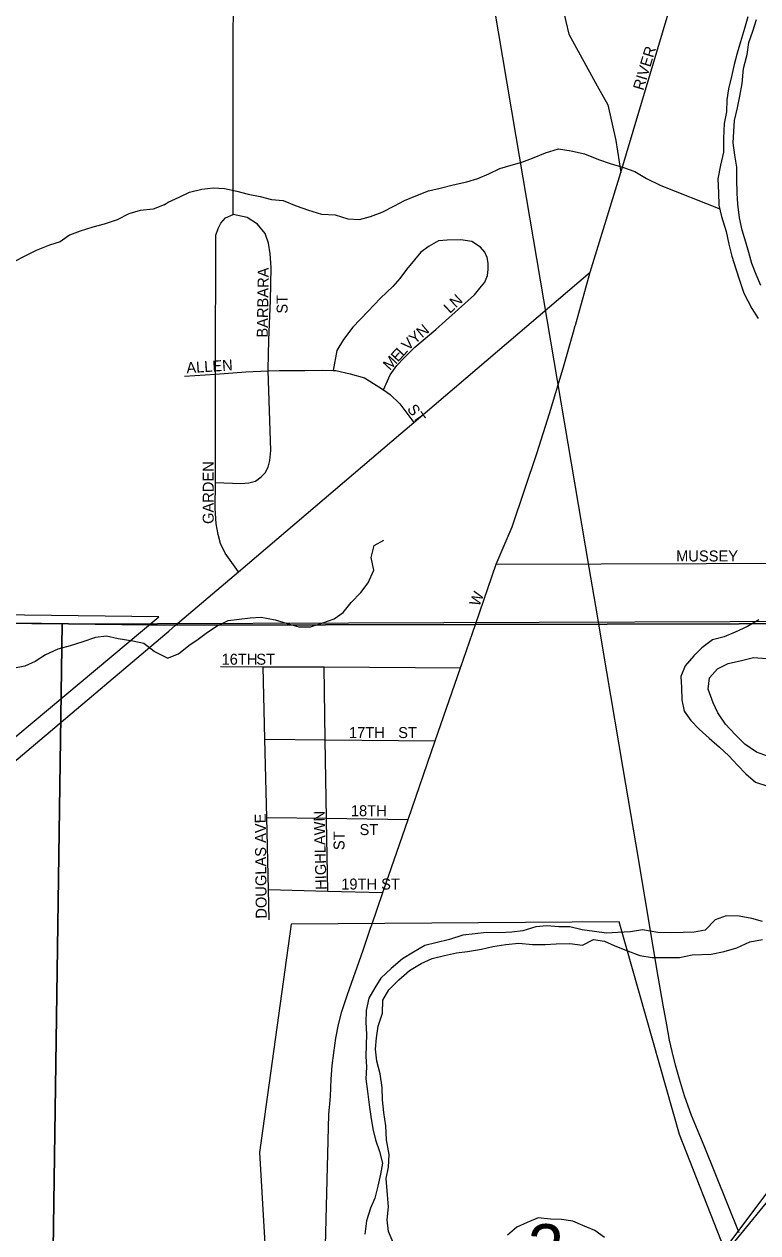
# Model space of a CAD drawing. Extents: x 1857828 to 2277390, y 930619 to 1324581.
# Drawn here: x 2070869 to 2074214, y 1218547 to 1224059 of the extents above; entities that cross this region are included whole.
import ezdxf

# ---------------------------------------------------------------- set-up
doc = ezdxf.new("R2010")
doc.units = 0
for name, color, linetype in [('GM_X_City_Street', 7, 'Continuous'), ('GM_X_City_Street_Text', 7, 'Continuous'), ('GM_X_Corporation', 7, 'Continuous'), ('GM_X_County_Road', 7, 'Continuous'), ('GM_X_Major_River', 7, 'Continuous'), ('GM_X_Minor_River', 7, 'Continuous'), ('GM_X_Rail_Line', 7, 'Continuous'), ('GM_X_Section', 7, 'Continuous'), ('GM_X_Section_Text', 7, 'Continuous'), ('GM_X_Township', 7, 'Continuous')]:
    doc.layers.add(name, color=color, linetype=linetype)

msp = doc.modelspace()

# ---------------------------------------------------------------- linework, layer by layer
at = {"layer": 'GM_X_City_Street'}
for points in [[(2073387.7, 1226080.6), (2073357.8, 1225996.6), (2073328.3, 1225906.7), (2073318.6, 1225840.5), (2073312.6, 1225764.7), (2073311.4, 1225456.7), (2073318.9, 1224943.8), (2073314.7, 1224392.7), (2073316.1, 1224283.8), (2073317.4, 1224205.7), (2073320.3, 1224152.7), (2073338.4, 1224071.7), (2073352.3, 1224013.1), (2073482.1, 1223778.7), (2073529.7, 1223691.9), (2073567.2, 1223528.9), (2073590.2, 1223382.6)], [(2071821.8, 1223210.7), (2071821.8, 1223211.9), (2071823.3, 1224925.6), (2071825.5, 1225346.7), (2071833.7, 1225386.8)], [(2073590.2, 1223382.6), (2073886.9, 1224382.9), (2073893.5, 1224407.5)], [(2073382.3, 1222686.8), (2073449, 1222927.6), (2073590.2, 1223382.6)], [(2071845.9, 1221561.7), (2071785.5, 1221647.3), (2071763.7, 1221691.6), (2071753.9, 1221731.7), (2071744.2, 1221779.9), (2071740.5, 1221852.1), (2071740.8, 1221968.4), (2071741.9, 1222463.8), (2071743.3, 1223097.3), (2071753.5, 1223127.3), (2071765.6, 1223151.3), (2071787.8, 1223175.3), (2071821.8, 1223191.2), (2071821.8, 1223210.7)], [(2071740.8, 1221968.4), (2071857.2, 1221963.8), (2071893.3, 1221967.7), (2071923.3, 1221975.5), (2071949.4, 1221995.5), (2071967.5, 1222013.4), (2071981.7, 1222039.5), (2071989.9, 1222069.5), (2071994.1, 1222115.6), (2071982.3, 1222477.9), (2071982.1, 1222484.6), (2071984.8, 1222618.9), (2071991.8, 1222799.4), (2071994.6, 1222949.7), (2071991, 1223011.9), (2071983.2, 1223060.1), (2071967.4, 1223104.2), (2071933.7, 1223146.5), (2071885.8, 1223176.8), (2071821.8, 1223191.2)], [(2072507.2, 1222391.2), (2072538.2, 1222459.9), (2072568.5, 1222501.9), (2072600.7, 1222535.8), (2072651, 1222585.7), (2072745.5, 1222667.5), (2072922.4, 1222825.1), (2072946.6, 1222855), (2072968.8, 1222883), (2072980.9, 1222913), (2072985.1, 1222941.1), (2072985.3, 1222969.1), (2072979.4, 1222995.3), (2072969.5, 1223019.4), (2072949.6, 1223041.5), (2072909.7, 1223067.8), (2072859.8, 1223076), (2072797.7, 1223074.3), (2072757.7, 1223070.5), (2072715.5, 1223046.6), (2072677.4, 1223018.7), (2072649.1, 1222984.8), (2072612.9, 1222940.8), (2072582.6, 1222898.9), (2072550.4, 1222862.9), (2072494.1, 1222809), (2072435.8, 1222749.2), (2072367.3, 1222677.3), (2072325, 1222621.3), (2072294.7, 1222571.3), (2072277.8, 1222479.6)], [(2072586.9, 1222193.1), (2072645.1, 1222242.6), (2073449, 1222927.6)], [(2072912.8, 1221281.8), (2072926.4, 1221321.4), (2073021.3, 1221596.5), (2073093.5, 1221766.3), (2073207.5, 1222105.4), (2073264.4, 1222283), (2073326.7, 1222490.8), (2073373.8, 1222656.2), (2073381.8, 1222685.3), (2073382.3, 1222686.8)], [(2071599.7, 1222454.3), (2071741.9, 1222463.8), (2071880, 1222473), (2071982.3, 1222477.9), (2072032.1, 1222480.3), (2072148.2, 1222479.8), (2072228.2, 1222481.4), (2072277.8, 1222479.6), (2072290.2, 1222479.1), (2072356.2, 1222464.8), (2072420.1, 1222446.4), (2072485.9, 1222406), (2072507.2, 1222391.2), (2072537.8, 1222369.7), (2072581.6, 1222327.4), (2072645.1, 1222242.6)], [(2071528.9, 1221291.6), (2071559.9, 1221318), (2071845.9, 1221561.7), (2072586.9, 1222193.1)], [(2073021.3, 1221596.5), (2074457.4, 1221601.7)], [(2069052.4, 1219197.5), (2071511.2, 1221276.5), (2071528.9, 1221291.6)], [(2072448.5, 1219936.3), (2072453.7, 1219951.5), (2072504.6, 1220098.9), (2072619.8, 1220432.8), (2072743.5, 1220791.2), (2072858.5, 1221124.5), (2072912.8, 1221281.8)], [(2071764.7, 1221130.1), (2071958.7, 1221129.1), (2072236.9, 1221127.7), (2072858.5, 1221124.5)], [(2071986.5, 1219974.1), (2071983.2, 1220112.3), (2071975.3, 1220441.4), (2071966.7, 1220798.1), (2071958.7, 1221129.1)], [(2072247.9, 1220437.7), (2072242.2, 1220795.7), (2072236.9, 1221127.7)], [(2074068.2, 1218457.8), (2074599.4, 1219108), (2074772.7, 1219317), (2074864.2, 1219427.4), (2074912.4, 1219485.7), (2075014.6, 1219572.1), (2075355.6, 1219825.3), (2075385.8, 1219853), (2075447.8, 1219909.7), (2075943.3, 1220508.5), (2076016.1, 1220601.3), (2076342.4, 1221016.8)], [(2071966.7, 1220798.1), (2072242.2, 1220795.7), (2072743.5, 1220791.2)], [(2071975.3, 1220441.4), (2072247.9, 1220437.7), (2072619.8, 1220432.8)], [(2072253.2, 1220105.4), (2072248, 1220428.2), (2072247.9, 1220437.7)], [(2071983.2, 1220112.3), (2072253.2, 1220105.4), (2072504.6, 1220098.9)]]:
    msp.add_lwpolyline(points, dxfattribs=at)
at = {"layer": 'GM_X_Corporation'}
for points in [[(2070261, 1220335.3), (2071482.7, 1221356.7), (2069767.4, 1221377.2)], [(2078516, 1215707.1), (2075296.1, 1215705), (2074628.7, 1217183.3), (2075179, 1217183.2), (2075179.2, 1218784.2), (2074295.6, 1218784.3), (2074061.6, 1218472.3), (2073856.7, 1218995.6), (2073581.4, 1219965.5), (2072086.1, 1219955.4), (2071941.6, 1218913.9), (2071982.7, 1218212.6), (2070858.7, 1218212.8)]]:
    msp.add_lwpolyline(points, dxfattribs=at)
at = {"layer": 'GM_X_County_Road'}
msp.add_lwpolyline([(2072238.2, 1218310.7), (2072258, 1219087.4), (2072265.6, 1219169.7), (2072269.1, 1219248), (2072272.8, 1219310.2), (2072280.5, 1219368.5), (2072290.2, 1219434.8), (2072301.9, 1219497), (2072317.5, 1219557.3), (2072343.2, 1219633.7), (2072414.1, 1219836.9), (2072448.5, 1219936.3)], dxfattribs=at)
at = {"layer": 'GM_X_Major_River'}
for points in [[(2074169.2, 1224092), (2074153.3, 1224039.7), (2074135.6, 1223979.3), (2074119.7, 1223927.1), (2074105.9, 1223874.8), (2074094.1, 1223820.5), (2074080.3, 1223764.2), (2074072.5, 1223714), (2074070.8, 1223659.7), (2074061, 1223605.5), (2074057.2, 1223539.2), (2074057.5, 1223474.9), (2074043.7, 1223416.6), (2074032, 1223354.3), (2074034.2, 1223290.1), (2074036.5, 1223233.8), (2074048.7, 1223181.7), (2074069.1, 1223113.5)], [(2074105.2, 1223569.5), (2074107, 1223619.8), (2074120.8, 1223678.1), (2074132.6, 1223730.3), (2074142.4, 1223788.6), (2074148.1, 1223856.9), (2074165.9, 1223921.3), (2074173.7, 1223975.5), (2074191.5, 1224027.8), (2074207.3, 1224080.1)], [(2074228.5, 1222867.3), (2074206.2, 1222917.4), (2074186, 1222967.5), (2074173.7, 1223017.6), (2074159.5, 1223065.8), (2074143.2, 1223119.9), (2074131, 1223176.1), (2074122.7, 1223238.3), (2074120.5, 1223288.5), (2074118.2, 1223350.7), (2074118, 1223406.9), (2074109.7, 1223461.1), (2074101.4, 1223517.3), (2074105.2, 1223569.5)], [(2071506.9, 1223235.4), (2071526.4, 1223247.8), (2071576.4, 1223270.1), (2071622.4, 1223292.4), (2071678.5, 1223306.8), (2071730.6, 1223313.1), (2071782.7, 1223309.3), (2071838.9, 1223297.5), (2071891.1, 1223283.7), (2071945.3, 1223273.9), (2071997.5, 1223260.1), (2072049.6, 1223254.4), (2072109.9, 1223230.6), (2072166.1, 1223210.7), (2072224.3, 1223192.9), (2072286.5, 1223189.2), (2072344.7, 1223171.4), (2072398.8, 1223167.7), (2072448.9, 1223182), (2072500.9, 1223202.3), (2072556.9, 1223230.7), (2072603, 1223255), (2072663, 1223279.4), (2072713, 1223299.7), (2072765.1, 1223312), (2072825.2, 1223326.4), (2072887.3, 1223340.7), (2072937.3, 1223355), (2072987.4, 1223377.4), (2073037.4, 1223401.7), (2073089.4, 1223416), (2073137.5, 1223430.3), (2073187.5, 1223448.6), (2073245.6, 1223473), (2073305.6, 1223491.4), (2073363.8, 1223481.6), (2073424, 1223467.8), (2073488.3, 1223442.1), (2073540.5, 1223424.2), (2073596.7, 1223406.4), (2073652.9, 1223386.6), (2073707.2, 1223354.8), (2073771.5, 1223322.9), (2074040.3, 1223217.6)], [(2074069.1, 1223113.5), (2074081.4, 1223055.3), (2074095.6, 1223001.2), (2074113.9, 1222943.1), (2074132.2, 1222886.9), (2074150.5, 1222832.8), (2074186.9, 1222762.7), (2074215.1, 1222716.6)], [(2071522.1, 1221168.4), (2071573.3, 1221187.7), (2071619.2, 1221226.1), (2071663.2, 1221254.4), (2071705.2, 1221286.8), (2071749.2, 1221315.1), (2071799.2, 1221339.4), (2071849.3, 1221345.7), (2071899.4, 1221351.9), (2071949.5, 1221354.2), (2072013.7, 1221342.5), (2072067.9, 1221326.6), (2072122.1, 1221310.9), (2072174.2, 1221311.1), (2072230.2, 1221329.4), (2072282.3, 1221347.8), (2072324.3, 1221376.1), (2072360.2, 1221422.5), (2072404.1, 1221466.8), (2072438, 1221511.2), (2072463.8, 1221569.6), (2072451.5, 1221627.7), (2072465.3, 1221682), (2072509.3, 1221706.3)], [(2074219, 1221343.1), (2074167, 1221312.7), (2074110.9, 1221286.3), (2074060.9, 1221266), (2074006.8, 1221251.7), (2073958.9, 1221215.3), (2073923, 1221179), (2073883.1, 1221132.6), (2073863.2, 1221084.3), (2073865.4, 1221034.1), (2073867.7, 1220977.9), (2073877.9, 1220925.8), (2073908.2, 1220883.8), (2073946.4, 1220843.8), (2073992.7, 1220803.8), (2074039, 1220761.9), (2074081.3, 1220721.9), (2074121.6, 1220679.9), (2074159.8, 1220640), (2074204.1, 1220602), (2074260.3, 1220584.2)], [(2074257.7, 1220720.8), (2074207.5, 1220738.6), (2074155.2, 1220776.5), (2074110.9, 1220820.5), (2074066.6, 1220866.4), (2074032.3, 1220918.5), (2074010.1, 1220964.6), (2073987.8, 1221026.7), (2073993.5, 1221078.9), (2074029.5, 1221119.3), (2074079.5, 1221143.6), (2074139.6, 1221158), (2074193.6, 1221170.3), (2074255.8, 1221166.6)], [(2074070.3, 1219992.9), (2074020.3, 1219974.6), (2073974.4, 1219928.2), (2073924.3, 1219917.9), (2073874.2, 1219917.7), (2073814.1, 1219915.4), (2073757.9, 1219917.1), (2073687.7, 1219928.8), (2073633.6, 1219920.5), (2073575.5, 1219916.2), (2073523.4, 1219914), (2073469.2, 1219921.8), (2073413, 1219929.5), (2073356.8, 1219943.3), (2073306.7, 1219943), (2073252.6, 1219946.8), (2073202.5, 1219942.5), (2073142.4, 1219924.2), (2073092.3, 1219917.9), (2073036.2, 1219915.6), (2072976, 1219917.3), (2072926, 1219911.1), (2072869.8, 1219904.8), (2072807.8, 1219884.4), (2072745.7, 1219870.1), (2072695.6, 1219857.8), (2072643.6, 1219827.4), (2072593.6, 1219797), (2072541.7, 1219752.6), (2072495.8, 1219708.2), (2072467.9, 1219663.9), (2072440, 1219617.6), (2072428.2, 1219561.3), (2072426.5, 1219507.1), (2072430.7, 1219452.8), (2072428.9, 1219402.6), (2072427.1, 1219352.4), (2072429.3, 1219302.2), (2072427.6, 1219250), (2072433.8, 1219191.8), (2072442.1, 1219131.6), (2072450.4, 1219077.4), (2072458.6, 1219021.2), (2072470.9, 1218971.1), (2072489.1, 1218919), (2072503.4, 1218864.8), (2072493.6, 1218814.6), (2072481.8, 1218760.3), (2072468, 1218706), (2072448.1, 1218659.7), (2072430.3, 1218601.4), (2072422.6, 1218541.1)], [(2074234.9, 1219967.6), (2074186.7, 1219981.4), (2074128.5, 1219991.2), (2074070.3, 1219992.9)], [(2072555.1, 1218495.6), (2072530.8, 1218553.7), (2072524.5, 1218605.9), (2072530.3, 1218666.1), (2072526.1, 1218720.3), (2072519.7, 1218794.6), (2072529.5, 1218846.9), (2072533.3, 1218905.1), (2072521, 1218971.3), (2072518.7, 1219035.6), (2072508.4, 1219095.8), (2072502.2, 1219154), (2072501.9, 1219210.2), (2072491.6, 1219272.4), (2072477.3, 1219330.6), (2072471.1, 1219384.8), (2072474.9, 1219437), (2072482.7, 1219489.2), (2072502.5, 1219549.6), (2072504.2, 1219607.8), (2072532.1, 1219656.1), (2072578, 1219700.6), (2072625.9, 1219743), (2072679.9, 1219775.3), (2072730, 1219797.7), (2072786, 1219812), (2072840.1, 1219824.3), (2072890.2, 1219830.6), (2072954.3, 1219840.9), (2073006.4, 1219853.2), (2073064.5, 1219861.6), (2073124.6, 1219867.9), (2073186.8, 1219862.1), (2073244.9, 1219862.4), (2073295, 1219864.7), (2073357.2, 1219867), (2073415.3, 1219859.2), (2073465.3, 1219885.6), (2073515.5, 1219877.8), (2073561.7, 1219855.9), (2073619.9, 1219834.1), (2073676.2, 1219812.3), (2073732.3, 1219802.5), (2073784.5, 1219802.8), (2073856.6, 1219803.1), (2073914.7, 1219815.5), (2074000.9, 1219817.9), (2074061, 1219830.2), (2074119.1, 1219846.6), (2074177.1, 1219875), (2074235.2, 1219885.3)], [(2073515.2, 1218526.3), (2073471, 1218558.2), (2073416.8, 1218580.1), (2073370.6, 1218599.9), (2073318.4, 1218607.7), (2073268.3, 1218609.5), (2073212.1, 1218615.2), (2073162.1, 1218594.9), (2073116.1, 1218572.6), (2073072.1, 1218536.2)]]:
    msp.add_lwpolyline(points, dxfattribs=at)
at = {"layer": 'GM_X_Minor_River'}
for points in [[(2071506.9, 1223235.4), (2071456.8, 1223215.6), (2071398.8, 1223209.9), (2071346.7, 1223194.1), (2071292.6, 1223166.3), (2071234.5, 1223146.5), (2071182.4, 1223132.7), (2071124.4, 1223114.9), (2071076.3, 1223097.1), (2071034.1, 1223067.2), (2070984.1, 1223051.4), (2070924, 1223027.6), (2070877.9, 1223003.8), (2070819.7, 1222974)], [(2071522.1, 1221168.4), (2071462.3, 1221198.8), (2071414.4, 1221235.1), (2071364.4, 1221245.3), (2071298.5, 1221255.7), (2071244.5, 1221268), (2071194.5, 1221262.2), (2071132.4, 1221240.4), (2071078.3, 1221224.6), (2071022.3, 1221208.8), (2070966.2, 1221183.1), (2070920, 1221153.2), (2070871.9, 1221131.4), (2070817.9, 1221121.6)]]:
    msp.add_lwpolyline(points, dxfattribs=at)
at = {"layer": 'GM_X_Rail_Line'}
msp.add_lwpolyline([(2074128.8, 1218547.4), (2073969.1, 1218944), (2073912.1, 1219082.9), (2073880.5, 1219172), (2073857, 1219247.5), (2073838, 1219312.2), (2073823.5, 1219374.1), (2073811.7, 1219426.6), (2073799.1, 1219495.3), (2073782.3, 1219584.9), (2073753.8, 1219751.8), (2073669.3, 1220253.8), (2073600.1, 1220665.3), (2073525.9, 1221105.8), (2073475.2, 1221405.2), (2073444.9, 1221581.1), (2073412.4, 1221778.8), (2073113, 1223547.6), (2072789.3, 1225467.5)], dxfattribs=at)
at = {"layer": 'GM_X_Section'}
for points in [[(2069936.1, 1221336.6), (2071042.2, 1221323.9), (2070962.6, 1215728.7), (2065650.4, 1215720.9), (2065717.5, 1221358.4)], [(2076410.5, 1221338.4), (2076344.3, 1215732.7), (2070962.6, 1215728.7), (2071042.2, 1221323.9), (2074522.5, 1221336.2), (2075527.2, 1221337.4)]]:
    msp.add_lwpolyline(points, close=True, dxfattribs=at)
at = {"layer": 'GM_X_Township'}
for points in [[(2086907.4, 1225122.9), (2086885, 1221290.7), (2086459.3, 1221290.7), (2084360.8, 1221334.4), (2078876.9, 1221357.6), (2077896.6, 1221356.3), (2076980.3, 1221347.6), (2076347.8, 1221341.6), (2075410.3, 1221332.8), (2074869.3, 1221327.3), (2074729.4, 1221325.9), (2072926.4, 1221321.4), (2071559.9, 1221318), (2067771.4, 1221365.5), (2063493.2, 1221407.1), (2063012.8, 1221403.4), (2060354.3, 1221425.1), (2060338.9, 1222935.2), (2060377.1, 1225997)], [(2067771.4, 1221365.5), (2071559.9, 1221318), (2072926.4, 1221321.4), (2074729.4, 1221325.9), (2074869.3, 1221327.3), (2075410.3, 1221332.8), (2076347.8, 1221341.6), (2076980.3, 1221347.6), (2077896.6, 1221356.3), (2078876.9, 1221357.6), (2084360.8, 1221334.4), (2086459.3, 1221290.7), (2086885, 1221290.7), (2086885.2, 1220532.6), (2086868.6, 1218191.5), (2086826, 1214466.2), (2086824.4, 1213856.5), (2086823.8, 1213635.3), (2086822.7, 1213201.9), (2086821.5, 1212795.1), (2086788.3, 1211303.5), (2086791.5, 1211130), (2086792.2, 1211070.7), (2086754.4, 1208841.7)]]:
    msp.add_lwpolyline(points, dxfattribs=at)

# ---------------------------------------------------------------- texts
at = {"layer": 'GM_X_City_Street_Text'}
for s, rotation, p in [('RIVER', 73.2997, (2073691.7, 1223753.9)), ('BARBARA', 89.1307, (2071979.7, 1222629.5)), ('ST', 90, (2072070.1, 1222739.1)), ('LN', 42.8801, (2072809.9, 1222737.2)), ('N', 40.0939, (2072683.4, 1222626.3)), ('V', 45.1854, (2072619.9, 1222567.2)), ('Y', 40.7293, (2072650.2, 1222597.7)), ('E', 47.2213, (2072572.5, 1222515.8)), ('L', 47.2412, (2072596.4, 1222541.7)), ('ALLEN', 3.7295, (2071610.1, 1222466.9)), ('M', 47.2031, (2072536.6, 1222477.1)), ('ST', 304.6908, (2072612.8, 1222304.5)), ('GARDEN', 90, (2071733.3, 1221779.9)), ('MUSSEY', 0, (2073841.5, 1221609)), ('W', 68.9591, (2072943.9, 1221400.5)), ('16TH', 0, (2071769.1, 1221138.1)), ('ST', 0, (2071927.5, 1221138.1)), ('ST', 0, (2072574.3, 1220803.7)), ('17TH', 0, (2072349.9, 1220803.7)), ('18TH', 0, (2072358.7, 1220447.3)), ('DOUGLAS AVE', 90.5843, (2071975.3, 1219980.2)), ('HIGHLAWN', 91.5067, (2072248.1, 1220112.1)), ('ST', 90, (2072329.7, 1220292.7)), ('ST', 0, (2072398.3, 1220361.3)), ('19TH ST', 0, (2072314.7, 1220112.9))]:
    msp.add_text(s, height=50, rotation=rotation, dxfattribs=at).set_placement(p)
at = {"layer": 'GM_X_Section_Text'}
msp.add_text('3', height=221, rotation=0, dxfattribs=at).set_placement((2073166.1, 1218365.9))

doc.saveas('drawing.dxf')
